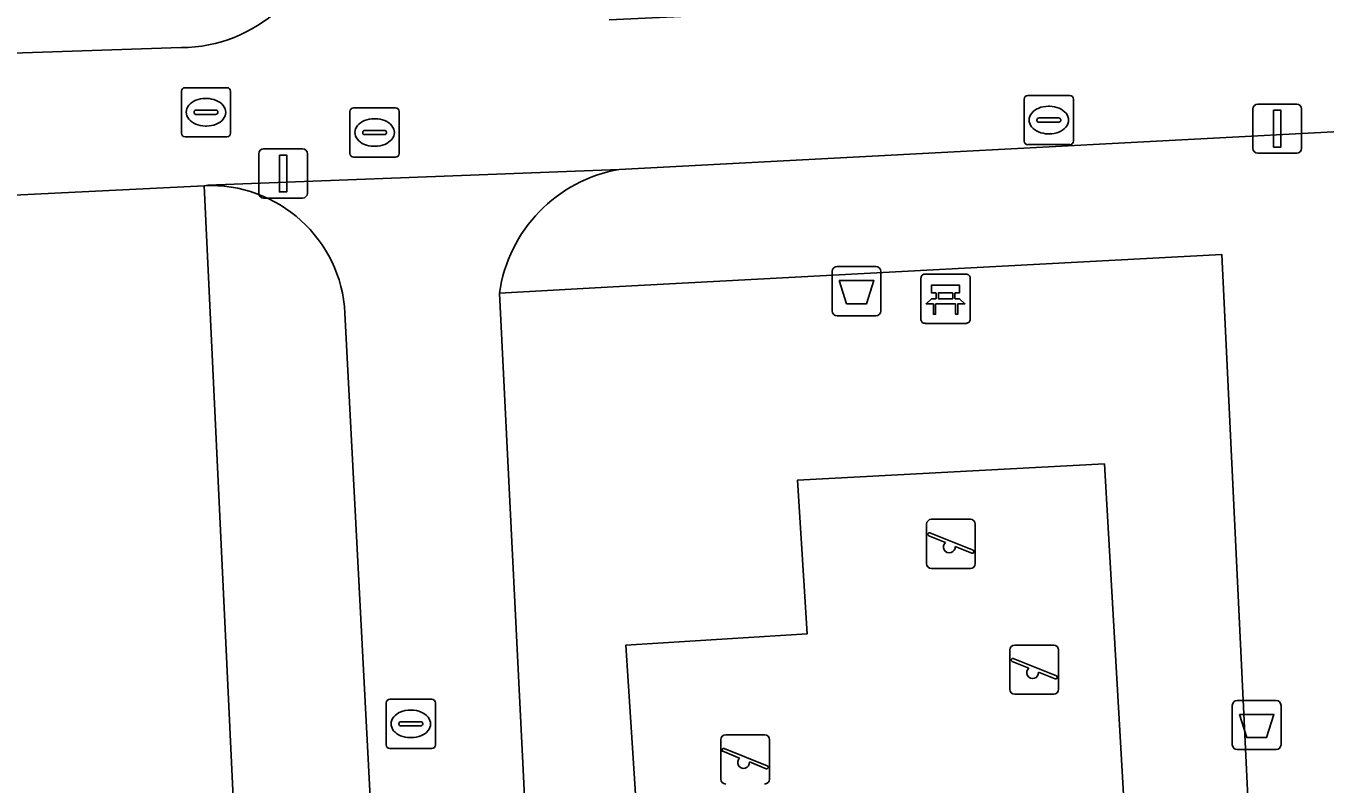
# Model space of a CAD drawing. Extents: x 161084 to 161928, y 385354 to 386522.
# Drawn here: x 161488.06 to 161514.47, y 385603.7 to 385619.11 of the extents above; entities that cross this region are included whole.
import ezdxf

# ---------------------------------------------------------------- set-up
doc = ezdxf.new("R2010")
doc.units = 0
for name, color, linetype in [('IMGEO_Afvalbak', 7, 'Continuous'), ('IMGEO_Bank', 7, 'Continuous'), ('IMGEO_Brandkraan', 7, 'Continuous'), ('IMGEO_Groenvoorziening', 7, 'Continuous'), ('IMGEO_Kolk', 7, 'Continuous'), ('IMGEO_Lichtmast', 7, 'Continuous'), ('IMGEO_Rioolput', 7, 'Continuous'), ('IMGEO_Speelvoorziening', 7, 'Continuous'), ('IMGEO_Voetpad_onverhard', 7, 'Continuous'), ('IMGEO_Voetpad_open', 7, 'Continuous')]:
    doc.layers.add(name, color=color, linetype=linetype)

msp = doc.modelspace()

# ---------------------------------------------------------------- linework, layer by layer
at = {"layer": 'IMGEO_Afvalbak'}
for p, q in [((161504.45, 385613.316), (161504.45, 385614.116)), ((161504.45, 385614.116), (161504.45, 385613.316)), ((161504.55, 385614.216), (161505.34, 385614.216)), ((161505.34, 385614.216), (161504.55, 385614.216)), ((161505.44, 385614.116), (161505.44, 385613.316)), ((161505.44, 385613.316), (161505.44, 385614.116)), ((161505.34, 385613.216), (161504.55, 385613.216)), ((161504.55, 385613.216), (161505.34, 385613.216)), ((161512.583, 385604.497), (161512.583, 385605.297)), ((161512.583, 385605.297), (161512.583, 385604.497)), ((161512.683, 385605.397), (161513.473, 385605.397)), ((161513.473, 385605.397), (161512.683, 385605.397)), ((161513.573, 385605.297), (161513.573, 385604.497)), ((161513.573, 385604.497), (161513.573, 385605.297)), ((161513.473, 385604.397), (161512.683, 385604.397)), ((161512.683, 385604.397), (161513.473, 385604.397))]:
    msp.add_line(p, q, dxfattribs=at)
for points in [[(161504.593, 385613.93), (161505.297, 385613.93), (161505.148, 385613.46), (161504.742, 385613.46), (161504.593, 385613.93)], [(161512.726, 385605.111), (161513.43, 385605.111), (161513.281, 385604.641), (161512.875, 385604.641), (161512.726, 385605.111)]]:
    msp.add_lwpolyline(points, dxfattribs=at)
for centre, start, end in [((161504.55, 385614.116), 90, 180), ((161504.55, 385614.116), 90, 180), ((161505.34, 385614.116), 0, 90), ((161505.34, 385614.116), 360, 90), ((161504.55, 385613.316), 180, 270), ((161504.55, 385613.316), 180, 270), ((161505.34, 385613.316), 270, 0), ((161505.34, 385613.316), 270, 0), ((161512.683, 385605.297), 90, 180), ((161512.683, 385605.297), 90, 180), ((161513.473, 385605.297), 0, 90), ((161513.473, 385605.297), 360, 90), ((161512.683, 385604.497), 180, 270), ((161512.683, 385604.497), 180, 270), ((161513.473, 385604.497), 270, 0), ((161513.473, 385604.497), 270, 0)]:
    msp.add_arc(centre, 0.1, start, end, dxfattribs=at)
at = {"layer": 'IMGEO_Bank'}
for p, q in [((161506.33, 385614.062), (161507.171, 385614.062)), ((161507.171, 385614.062), (161506.33, 385614.062)), ((161506.255, 385613.137), (161506.255, 385613.978)), ((161506.255, 385613.978), (161506.255, 385613.137)), ((161507.255, 385613.987), (161507.255, 385613.146)), ((161507.255, 385613.146), (161507.255, 385613.987)), ((161506.564, 385613.568), (161506.564, 385613.674)), ((161506.608, 385613.674), (161506.608, 385613.568)), ((161506.896, 385613.68), (161506.614, 385613.68)), ((161506.614, 385613.562), (161506.896, 385613.562)), ((161506.902, 385613.568), (161506.902, 385613.674)), ((161506.946, 385613.674), (161506.946, 385613.568)), ((161506.952, 385613.46), (161506.559, 385613.46)), ((161507.18, 385613.062), (161506.339, 385613.062)), ((161506.339, 385613.062), (161507.18, 385613.062))]:
    msp.add_line(p, q, dxfattribs=at)
for points in [[(161506.558, 385613.68), (161506.472, 385613.68), (161506.472, 385613.841), (161507.035, 385613.841), (161507.035, 385613.68), (161506.952, 385613.68)], [(161506.502, 385613.46), (161506.36, 385613.46), (161506.472, 385613.562), (161506.558, 385613.562)], [(161506.952, 385613.562), (161507.035, 385613.562), (161507.147, 385613.46), (161507.008, 385613.46)], [(161506.552, 385613.453), (161506.552, 385613.246), (161506.509, 385613.246), (161506.509, 385613.453)], [(161507.002, 385613.453), (161507.002, 385613.246), (161506.958, 385613.246), (161506.958, 385613.453)]]:
    msp.add_lwpolyline(points, dxfattribs=at)
for centre, radius, start, end in [((161506.333, 385613.984), 0.0779, 92.4484, 184.2845), ((161506.333, 385613.984), 0.0779, 92.4484, 184.2845), ((161507.177, 385613.984), 0.0779, 2.4484, 94.2845), ((161507.177, 385613.984), 0.0779, 2.4484, 94.2845), ((161506.557, 385613.673), 0.00671, 2.8957, 87.1043), ((161506.557, 385613.569), 0.00671, 272.8957, 357.1043), ((161506.614, 385613.673), 0.00671, 92.8957, 177.1043), ((161506.614, 385613.569), 0.00671, 182.8957, 267.1043), ((161506.896, 385613.673), 0.00671, 2.8957, 87.1043), ((161506.896, 385613.569), 0.00671, 272.8957, 357.1043), ((161506.953, 385613.673), 0.00671, 92.8957, 177.1043), ((161506.953, 385613.569), 0.00671, 182.8957, 267.1043), ((161506.502, 385613.453), 0.00671, 2.8957, 87.1043), ((161506.559, 385613.453), 0.00671, 92.8957, 177.1043), ((161506.951, 385613.453), 0.00671, 2.8957, 87.1043), ((161507.008, 385613.453), 0.00671, 92.8957, 177.1043), ((161506.333, 385613.14), 0.0779, 182.4484, 274.2845), ((161506.333, 385613.14), 0.0779, 182.4484, 274.2845), ((161507.177, 385613.14), 0.0779, 272.4484, 4.2845), ((161507.177, 385613.14), 0.0779, 272.4484, 4.2845)]:
    msp.add_arc(centre, radius, start, end, dxfattribs=at)
at = {"layer": 'IMGEO_Brandkraan'}
for p, q in [((161491.222, 385616.926), (161491.222, 385617.778)), ((161491.297, 385617.852), (161492.149, 385617.852)), ((161492.223, 385617.778), (161492.223, 385616.926)), ((161491.71, 385617.632), (161491.735, 385617.632)), ((161491.481, 385617.346), (161491.481, 385617.358)), ((161491.919, 385617.309), (161491.521, 385617.309)), ((161491.524, 385617.395), (161491.922, 385617.395)), ((161491.965, 385617.358), (161491.965, 385617.346)), ((161491.733, 385617.072), (161491.708, 385617.072)), ((161492.149, 385616.852), (161491.297, 385616.852))]:
    msp.add_line(p, q, dxfattribs=at)
for points in [[(161491.222, 385616.926), (161491.222, 385617.778)], [(161491.297, 385617.852), (161492.149, 385617.852)], [(161492.223, 385617.778), (161492.223, 385616.926)], [(161492.149, 385616.852), (161491.297, 385616.852)]]:
    msp.add_lwpolyline(points, dxfattribs=at)
for centre, radius, start, end in [((161491.299, 385617.776), 0.0765, 91.552, 178.448), ((161491.299, 385617.776), 0.0765, 91.552, 178.448), ((161492.147, 385617.776), 0.0765, 1.552, 88.448), ((161492.147, 385617.776), 0.0765, 1.552, 88.448), ((161491.521, 385617.355), 0.0403, 85.8775, 175.7526), ((161491.518, 385617.345), 0.0366, 178.938, 274.7102), ((161491.922, 385617.352), 0.043, 264.8664, 352.4533), ((161491.926, 385617.357), 0.0386, 1.7309, 96.639), ((161491.299, 385616.928), 0.0765, 181.552, 268.448), ((161491.299, 385616.928), 0.0765, 181.552, 268.448), ((161492.147, 385616.928), 0.0765, 271.552, 358.448), ((161492.147, 385616.928), 0.0765, 271.552, 358.448)]:
    msp.add_arc(centre, radius, start, end, dxfattribs=at)
for centre, major_axis, ratio, start_param, end_param in [((161491.709, 385617.352), (-0.387, 0.002), 0.722429, 4.712389, 7.853982), ((161491.734, 385617.352), (-0.39, 0.002), 0.717154, 1.570796, 4.712389)]:
    msp.add_ellipse(centre, major_axis=major_axis, ratio=ratio, start_param=start_param, end_param=end_param, dxfattribs=at)
at = {"layer": 'IMGEO_Groenvoorziening'}
for points in [[(161553.058, 385618.979), (161500.122, 385616.191)], [(161486.18, 385618.497), (161491.219, 385618.667)], [(161491.683, 385615.86), (161493.661, 385574.12)], [(161497.687, 385613.677), (161500, 385613.801), (161512.368, 385614.464), (161514.034, 385579.657), (161503.34, 385579.084), (161503.586, 385574.645), (161555.741, 385577.317)], [(161496.557, 385577.369), (161496.083, 385583.884), (161494.546, 385613.266)]]:
    msp.add_lwpolyline(points, dxfattribs=at)
msp.add_lwpolyline([(161491.683, 385615.86), (161486.299, 385615.595), (161488.662, 385573.874), (161493.661, 385574.12)], close=True, dxfattribs=at)
for centre, radius, start, end in [((161491.204, 385621.623), 2.957, 270.2949, 354.3615), ((161500.637, 385613.256), 2.98, 99.9516, 171.8774), ((161491.815, 385613.128), 2.735, 2.8826, 92.7616)]:
    msp.add_arc(centre, radius, start, end, dxfattribs=at)
at = {"layer": 'IMGEO_Kolk'}
for p, q in [((161508.428, 385617.694), (161509.28, 385617.694)), ((161508.353, 385616.768), (161508.353, 385617.62)), ((161508.841, 385617.474), (161508.866, 385617.474)), ((161509.354, 385617.62), (161509.354, 385616.768)), ((161508.612, 385617.188), (161508.612, 385617.2)), ((161508.655, 385617.237), (161509.053, 385617.237)), ((161509.096, 385617.2), (161509.096, 385617.188)), ((161509.05, 385617.151), (161508.652, 385617.151)), ((161508.864, 385616.914), (161508.839, 385616.914)), ((161509.28, 385616.694), (161508.428, 385616.694)), ((161495.385, 385604.494), (161495.385, 385605.346)), ((161495.46, 385605.42), (161496.312, 385605.42)), ((161496.386, 385605.346), (161496.386, 385604.494)), ((161495.873, 385605.2), (161495.898, 385605.2)), ((161495.644, 385604.914), (161495.644, 385604.926)), ((161496.082, 385604.877), (161495.684, 385604.877)), ((161495.687, 385604.963), (161496.085, 385604.963)), ((161496.128, 385604.926), (161496.128, 385604.914)), ((161495.896, 385604.64), (161495.871, 385604.64)), ((161496.312, 385604.42), (161495.46, 385604.42))]:
    msp.add_line(p, q, dxfattribs=at)
for points in [[(161508.428, 385617.694), (161509.28, 385617.694)], [(161508.353, 385616.768), (161508.353, 385617.62)], [(161509.354, 385617.62), (161509.354, 385616.768)], [(161509.28, 385616.694), (161508.428, 385616.694)], [(161495.385, 385604.494), (161495.385, 385605.346)], [(161495.46, 385605.42), (161496.312, 385605.42)], [(161496.386, 385605.346), (161496.386, 385604.494)], [(161496.312, 385604.42), (161495.46, 385604.42)]]:
    msp.add_lwpolyline(points, dxfattribs=at)
for centre, radius, start, end in [((161508.43, 385617.618), 0.0765, 91.552, 178.448), ((161508.43, 385617.618), 0.0765, 91.552, 178.448), ((161509.278, 385617.618), 0.0765, 1.552, 88.448), ((161509.278, 385617.618), 0.0765, 1.552, 88.448), ((161508.652, 385617.197), 0.0403, 85.8775, 175.7526), ((161508.649, 385617.187), 0.0366, 178.938, 274.7102), ((161509.053, 385617.194), 0.043, 264.8664, 352.4533), ((161509.057, 385617.199), 0.0386, 1.7309, 96.639), ((161508.43, 385616.77), 0.0765, 181.552, 268.448), ((161508.43, 385616.77), 0.0765, 181.552, 268.448), ((161509.278, 385616.77), 0.0765, 271.552, 358.448), ((161509.278, 385616.77), 0.0765, 271.552, 358.448), ((161495.462, 385605.344), 0.0765, 91.552, 178.448), ((161495.462, 385605.344), 0.0765, 91.552, 178.448), ((161496.31, 385605.344), 0.0765, 1.552, 88.448), ((161496.31, 385605.344), 0.0765, 1.552, 88.448), ((161495.684, 385604.923), 0.0403, 85.8775, 175.7526), ((161495.681, 385604.913), 0.0366, 178.938, 274.7102), ((161496.085, 385604.92), 0.043, 264.8664, 352.4533), ((161496.089, 385604.925), 0.0386, 1.7309, 96.639), ((161495.462, 385604.496), 0.0765, 181.552, 268.448), ((161495.462, 385604.496), 0.0765, 181.552, 268.448), ((161496.31, 385604.496), 0.0765, 271.552, 358.448), ((161496.31, 385604.496), 0.0765, 271.552, 358.448)]:
    msp.add_arc(centre, radius, start, end, dxfattribs=at)
for centre, major_axis, ratio, start_param, end_param in [((161508.84, 385617.194), (-0.387, 0.002), 0.722429, 4.712389, 7.853982), ((161508.865, 385617.194), (-0.39, 0.002), 0.717154, 1.570796, 4.712389), ((161495.872, 385604.92), (-0.387, 0.002), 0.722429, 4.712389, 7.853982), ((161495.897, 385604.92), (-0.39, 0.002), 0.717154, 1.570796, 4.712389)]:
    msp.add_ellipse(centre, major_axis=major_axis, ratio=ratio, start_param=start_param, end_param=end_param, dxfattribs=at)
at = {"layer": 'IMGEO_Lichtmast'}
for p, q in [((161513.102, 385617.519), (161513.892, 385617.519)), ((161513.892, 385617.519), (161513.102, 385617.519)), ((161513.002, 385616.619), (161513.002, 385617.419)), ((161513.002, 385617.419), (161513.002, 385616.619)), ((161513.992, 385617.419), (161513.992, 385616.619)), ((161513.992, 385616.619), (161513.992, 385617.419)), ((161492.794, 385615.708), (161492.794, 385616.508)), ((161492.794, 385616.508), (161492.794, 385615.708)), ((161492.894, 385616.608), (161493.684, 385616.608)), ((161493.684, 385616.608), (161492.894, 385616.608)), ((161493.784, 385616.508), (161493.784, 385615.708)), ((161493.784, 385615.708), (161493.784, 385616.508)), ((161513.892, 385616.519), (161513.102, 385616.519)), ((161513.102, 385616.519), (161513.892, 385616.519)), ((161493.684, 385615.608), (161492.894, 385615.608)), ((161492.894, 385615.608), (161493.684, 385615.608))]:
    msp.add_line(p, q, dxfattribs=at)
for points in [[(161513.422, 385617.394), (161513.572, 385617.394), (161513.572, 385616.644), (161513.422, 385616.644), (161513.422, 385617.394)], [(161493.214, 385616.483), (161493.364, 385616.483), (161493.364, 385615.733), (161493.214, 385615.733), (161493.214, 385616.483)]]:
    msp.add_lwpolyline(points, dxfattribs=at)
for centre, start, end in [((161513.102, 385617.419), 90, 180), ((161513.102, 385617.419), 90, 180), ((161513.892, 385617.419), 0, 90), ((161513.892, 385617.419), 360, 90), ((161492.894, 385616.508), 90, 180), ((161492.894, 385616.508), 90, 180), ((161493.684, 385616.508), 0, 90), ((161493.684, 385616.508), 360, 90), ((161513.102, 385616.619), 180, 270), ((161513.102, 385616.619), 180, 270), ((161513.892, 385616.619), 270, 0), ((161513.892, 385616.619), 270, 0), ((161492.894, 385615.708), 180, 270), ((161492.894, 385615.708), 180, 270), ((161493.684, 385615.708), 270, 0), ((161493.684, 385615.708), 270, 0)]:
    msp.add_arc(centre, 0.1, start, end, dxfattribs=at)
at = {"layer": 'IMGEO_Rioolput'}
for p, q in [((161494.724, 385617.441), (161495.576, 385617.441)), ((161494.649, 385616.515), (161494.649, 385617.367)), ((161495.137, 385617.221), (161495.162, 385617.221)), ((161495.65, 385617.367), (161495.65, 385616.515)), ((161494.908, 385616.935), (161494.908, 385616.947)), ((161494.951, 385616.984), (161495.349, 385616.984)), ((161495.392, 385616.947), (161495.392, 385616.935)), ((161495.346, 385616.898), (161494.948, 385616.898)), ((161495.16, 385616.661), (161495.135, 385616.661)), ((161495.576, 385616.441), (161494.724, 385616.441))]:
    msp.add_line(p, q, dxfattribs=at)
for points in [[(161494.724, 385617.441), (161495.576, 385617.441)], [(161494.649, 385616.515), (161494.649, 385617.367)], [(161495.65, 385617.367), (161495.65, 385616.515)], [(161495.576, 385616.441), (161494.724, 385616.441)]]:
    msp.add_lwpolyline(points, dxfattribs=at)
for centre, radius, start, end in [((161494.726, 385617.365), 0.0765, 91.552, 178.448), ((161494.726, 385617.365), 0.0765, 91.552, 178.448), ((161495.574, 385617.365), 0.0765, 1.552, 88.448), ((161495.574, 385617.365), 0.0765, 1.552, 88.448), ((161494.948, 385616.944), 0.0403, 85.8775, 175.7526), ((161494.945, 385616.934), 0.0366, 178.938, 274.7102), ((161495.349, 385616.941), 0.043, 264.8664, 352.4533), ((161495.353, 385616.946), 0.0386, 1.7309, 96.639), ((161494.726, 385616.517), 0.0765, 181.552, 268.448), ((161494.726, 385616.517), 0.0765, 181.552, 268.448), ((161495.574, 385616.517), 0.0765, 271.552, 358.448), ((161495.574, 385616.517), 0.0765, 271.552, 358.448)]:
    msp.add_arc(centre, radius, start, end, dxfattribs=at)
for centre, major_axis, ratio, start_param, end_param in [((161495.136, 385616.941), (-0.387, 0.002), 0.722429, 4.712389, 7.853982), ((161495.161, 385616.941), (-0.39, 0.002), 0.717154, 1.570796, 4.712389)]:
    msp.add_ellipse(centre, major_axis=major_axis, ratio=ratio, start_param=start_param, end_param=end_param, dxfattribs=at)
at = {"layer": 'IMGEO_Speelvoorziening'}
for p, q in [((161506.469, 385609.079), (161507.259, 385609.079)), ((161507.259, 385609.079), (161506.469, 385609.079)), ((161506.369, 385608.179), (161506.369, 385608.979)), ((161506.369, 385608.979), (161506.369, 385608.179)), ((161506.752, 385608.607), (161506.413, 385608.744)), ((161506.438, 385608.804), (161507.314, 385608.451)), ((161507.359, 385608.979), (161507.359, 385608.179)), ((161507.359, 385608.179), (161507.359, 385608.979)), ((161507.29, 385608.391), (161506.95, 385608.528)), ((161507.259, 385608.079), (161506.469, 385608.079)), ((161506.469, 385608.079), (161507.259, 385608.079)), ((161508.062, 385605.623), (161508.062, 385606.423)), ((161508.062, 385606.423), (161508.062, 385605.623)), ((161508.162, 385606.523), (161508.952, 385606.523)), ((161508.952, 385606.523), (161508.162, 385606.523)), ((161509.052, 385606.423), (161509.052, 385605.623)), ((161509.052, 385605.623), (161509.052, 385606.423)), ((161508.445, 385606.051), (161508.106, 385606.188)), ((161508.131, 385606.248), (161509.007, 385605.895)), ((161508.983, 385605.835), (161508.643, 385605.972)), ((161508.952, 385605.523), (161508.162, 385605.523)), ((161508.162, 385605.523), (161508.952, 385605.523)), ((161502.186, 385603.797), (161502.186, 385604.597)), ((161502.186, 385604.597), (161502.186, 385603.797)), ((161502.286, 385604.697), (161503.076, 385604.697)), ((161503.076, 385604.697), (161502.286, 385604.697)), ((161503.176, 385604.597), (161503.176, 385603.797)), ((161503.176, 385603.797), (161503.176, 385604.597)), ((161502.569, 385604.225), (161502.23, 385604.362)), ((161502.255, 385604.422), (161503.131, 385604.069)), ((161503.107, 385604.009), (161502.767, 385604.146))]:
    msp.add_line(p, q, dxfattribs=at)
for centre, radius, start, end in [((161506.469, 385608.979), 0.1, 90, 180), ((161506.469, 385608.979), 0.1, 90, 180), ((161507.259, 385608.979), 0.1, 0, 90), ((161507.259, 385608.979), 0.1, 360, 90), ((161506.426, 385608.774), 0.0327, 68.078, 248.078), ((161506.831, 385608.517), 0.12, 130.9928, 5.1632), ((161507.302, 385608.421), 0.0327, 248.078, 68.078), ((161506.469, 385608.179), 0.1, 180, 270), ((161506.469, 385608.179), 0.1, 180, 270), ((161507.259, 385608.179), 0.1, 270, 0), ((161507.259, 385608.179), 0.1, 270, 0), ((161508.162, 385606.423), 0.1, 90, 180), ((161508.162, 385606.423), 0.1, 90, 180), ((161508.952, 385606.423), 0.1, 0, 90), ((161508.952, 385606.423), 0.1, 360, 90), ((161508.119, 385606.218), 0.0327, 68.078, 248.078), ((161508.524, 385605.961), 0.12, 130.9928, 5.1632), ((161508.995, 385605.865), 0.0327, 248.078, 68.078), ((161508.162, 385605.623), 0.1, 180, 270), ((161508.162, 385605.623), 0.1, 180, 270), ((161508.952, 385605.623), 0.1, 270, 0), ((161508.952, 385605.623), 0.1, 270, 0), ((161502.286, 385604.597), 0.1, 90, 180), ((161502.286, 385604.597), 0.1, 90, 180), ((161503.076, 385604.597), 0.1, 0, 90), ((161503.076, 385604.597), 0.1, 360, 90), ((161502.243, 385604.392), 0.0327, 68.078, 248.078), ((161502.648, 385604.135), 0.12, 130.9928, 5.1632), ((161503.119, 385604.039), 0.0327, 248.078, 68.078), ((161502.286, 385603.797), 0.1, 180, 270), ((161502.286, 385603.797), 0.1, 180, 270), ((161503.076, 385603.797), 0.1, 270, 0), ((161503.076, 385603.797), 0.1, 270, 0)]:
    msp.add_arc(centre, radius, start, end, dxfattribs=at)
at = {"layer": 'IMGEO_Voetpad_onverhard'}
msp.add_lwpolyline([(161503.743, 385609.874), (161503.942, 385606.753), (161500.257, 385606.521), (161500.954, 385595.764), (161510.782, 385596.295), (161509.985, 385610.206)], close=True, dxfattribs=at)
at = {"layer": 'IMGEO_Voetpad_open'}
for points in [[(161434.033, 385613.026), (161436.678, 385613.156), (161484.483, 385615.506), (161486.299, 385615.595), (161491.683, 385615.86), (161491.763, 385615.872), (161500.122, 385616.191), (161553.058, 385618.979), (161552.45, 385621.841), (161509.976, 385619.708), (161499.919, 385619.234)], [(161491.219, 385618.667), (161486.18, 385618.497), (161443.603, 385616.305), (161433.756, 385615.859)], [(161500.122, 385616.191), (161491.763, 385615.872), (161491.683, 385615.86)], [(161493.661, 385574.12), (161503.586, 385574.645), (161503.34, 385579.084), (161500, 385578.905), (161499.417, 385578.874), (161497.687, 385613.677)], [(161494.546, 385613.266), (161496.083, 385583.884), (161496.557, 385577.369)]]:
    msp.add_lwpolyline(points, dxfattribs=at)
for points in [[(161512.368, 385614.464), (161500, 385613.801), (161497.687, 385613.677), (161499.417, 385578.874), (161500, 385578.905), (161503.34, 385579.084), (161514.034, 385579.657)], [(161500.954, 385595.764), (161500.257, 385606.521), (161503.942, 385606.753), (161503.743, 385609.874), (161509.985, 385610.206), (161510.782, 385596.295)]]:
    msp.add_lwpolyline(points, close=True, dxfattribs=at)
for centre, radius, start, end in [((161491.204, 385621.623), 2.957, 270.2949, 354.3615), ((161500.637, 385613.256), 2.98, 99.9516, 171.8774), ((161491.815, 385613.128), 2.735, 2.8826, 92.7616)]:
    msp.add_arc(centre, radius, start, end, dxfattribs=at)

doc.saveas('drawing.dxf')
